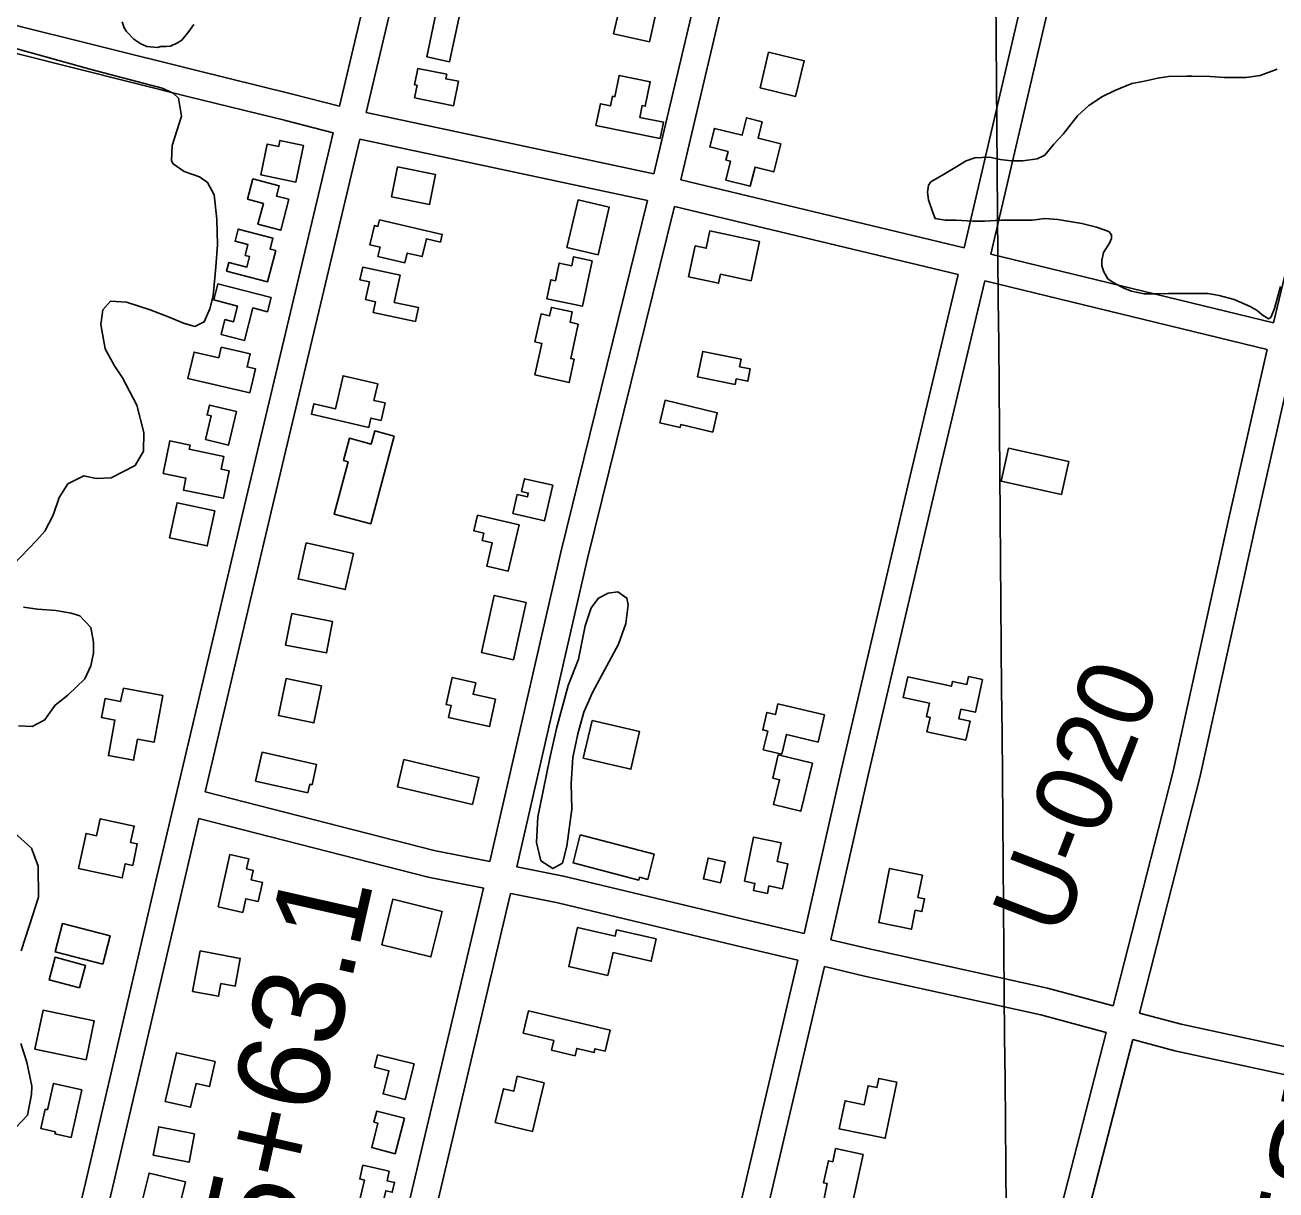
# Model space of a CAD drawing. Extents: x 3567028 to 3605064, y 510945 to 536587.
# Drawn here: x 3591196 to 3592563, y 525590 to 526862 of the extents above; entities that cross this region are included whole.
import ezdxf

# ---------------------------------------------------------------- set-up
doc = ezdxf.new("R2010")
doc.units = 0
for name, color, linetype in [('V-BLDG-OTLN', 7, 'Continuous'), ('V-CHAN-NAID', 7, 'Continuous'), ('V-GRID-MAJR', 7, 'Continuous'), ('V-RIVR-RANG-IDEN', 7, 'Continuous'), ('V-ROAD-CNTR', 7, 'Continuous'), ('V-SITE-VEGE', 7, 'Continuous'), ('V-SURV-IDEN', 7, 'Continuous')]:
    doc.layers.add(name, color=color, linetype=linetype)

msp = doc.modelspace()

# ---------------------------------------------------------------- linework, layer by layer
at = {"layer": 'V-BLDG-OTLN'}
for points in [[(3591878.44420463, 526844.1162855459), (3591887.276186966, 526883.128207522), (3591848.263264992, 526891.9611898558), (3591839.4312826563, 526852.9482678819)], [(3591635.193, 526827.625), (3591647.395, 526885.207), (3591672.395, 526879.909), (3591660.193, 526822.327)], [(3592008.825943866, 526832.8713080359), (3591999.4039627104, 526793.9973857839), (3592038.2788849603, 526784.5754046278), (3592047.6998661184, 526823.4503268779)], [(3591621.887, 526782.778), (3591624.66, 526796.621), (3591621.893, 526797.176), (3591625.475, 526815.04), (3591656.99, 526808.724), (3591656.011, 526803.85), (3591669.96, 526801.055), (3591664.551, 526774.23)], [(3591890.423, 526738.382), (3591820.105, 526752.806), (3591824.949, 526776.415), (3591836.116, 526774.123), (3591838.287, 526784.708), (3591840.786, 526784.198), (3591845.543, 526807.3910000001), (3591879.393, 526800.451), (3591873.929, 526773.808), (3591870.529, 526774.506), (3591867.889, 526761.631), (3591894.089, 526756.253)], [(3592001.728, 526756.611), (3591997.29, 526738.8960000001), (3592022.036, 526732.699), (3592014.37, 526702.085), (3591993.9250000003, 526707.205), (3591988.707, 526686.3690000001), (3591962.132, 526693.025), (3591967.2830000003, 526713.599), (3591962.072, 526714.904), (3591964.448, 526724.3960000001), (3591944.5270000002, 526729.385), (3591949.588, 526749.588), (3591979.798, 526742.023), (3591984.535, 526760.9180000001)], [(3591500.605, 526730.776), (3591492.284, 526690.911), (3591453.7460000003, 526698.954), (3591460.732, 526732.432), (3591473.381, 526729.792), (3591474.714, 526736.178)], [(3591644.929, 526699.044), (3591638.273, 526666.3740000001), (3591596.578, 526674.875), (3591603.232, 526707.541)], [(3591484.526, 526672.086), (3591475.656, 526638.312), (3591450.711, 526644.866), (3591456.661, 526667.507), (3591439.4020000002, 526672.0430000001), (3591445.284, 526694.434), (3591473.86, 526686.928), (3591470.901, 526675.666)], [(3591788.4250000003, 526619.3640000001), (3591800.6240000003, 526671.41), (3591834.609, 526663.443), (3591822.4050000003, 526611.4)], [(3591583.448, 526649.785), (3591652.1010000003, 526633.702), (3591650.146, 526625.34), (3591634.861, 526628.922), (3591630.296, 526609.434), (3591613.904, 526613.276), (3591611.418, 526602.667), (3591581.71, 526609.628), (3591584.114, 526619.8910000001), (3591573.169, 526622.457), (3591578.0640000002, 526643.365), (3591581.744, 526642.507)], [(3591470.11, 526616.167), (3591461.234, 526581.841), (3591416.4280000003, 526593.42), (3591418.924, 526603.083), (3591438.663, 526597.981), (3591441.626, 526609.444), (3591436.756, 526610.699), (3591439.839, 526622.625), (3591425.703, 526626.278), (3591429.111, 526639.463), (3591467.0810000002, 526629.651), (3591464.003, 526617.7440000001)], [(3591944.65, 526637.585), (3591998.91, 526625.9400000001), (3591989.698, 526583.025), (3591956.201, 526590.215), (3591954.097, 526580.42), (3591921.327, 526587.454), (3591928.577, 526621.22), (3591940.585, 526618.643)], [(3591815.882, 526604.959), (3591805.343, 526555.129), (3591766.452, 526563.354), (3591770.8340000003, 526584.083), (3591775.815, 526583.031), (3591779.895, 526602.3150000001), (3591793.61, 526599.415), (3591795.687, 526609.229)], [(3591622.721, 526538.4720000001), (3591576.768, 526548.456), (3591579.279, 526560.0210000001), (3591568.254, 526562.416), (3591572.487, 526581.892), (3591562.237, 526584.118), (3591565.2290000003, 526597.8910000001), (3591606.042, 526589.023), (3591599.611, 526559.419), (3591626.024, 526553.681)], [(3591406.97, 526579.645), (3591465.105, 526564.675), (3591461.119, 526549.2), (3591445.108, 526553.322), (3591435.9960000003, 526517.939), (3591410.4930000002, 526524.507), (3591414.64, 526540.627), (3591424.02, 526538.212), (3591428.454, 526555.428), (3591402.4560000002, 526562.125)], [(3591800.796, 526535.7490000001), (3591792.475, 526498.1), (3591796.289, 526497.258), (3591790.681, 526471.89), (3591753.406, 526480.127), (3591761.006, 526514.517), (3591753.375, 526516.202), (3591760.125, 526546.752), (3591769.395, 526544.704), (3591771.449, 526553.998), (3591794.259, 526548.956), (3591791.781, 526537.741)], [(3591441.811, 526460.585), (3591374.262, 526476.113), (3591380.938, 526505.151), (3591407.9080000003, 526498.952), (3591410.56, 526510.4890000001), (3591442.1240000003, 526503.232), (3591438.853, 526488.9990000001), (3591447.867, 526486.924)], [(3591972.089, 526469.682), (3591931.119, 526478.003), (3591936.761, 526505.786), (3591978.7430000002, 526497.261), (3591977.078, 526489.06), (3591988.789, 526486.683), (3591986.065, 526473.272), (3591973.345, 526475.857)], [(3591571.738, 526422.767), (3591509.1720000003, 526437.187), (3591511.826, 526448.709), (3591535.49, 526443.257), (3591543.793, 526479.2710000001), (3591581.669, 526470.542), (3591577.466, 526452.317), (3591589.627, 526449.513), (3591585.242, 526430.479), (3591574.105, 526433.0430000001)], [(3591947.708, 526417.64), (3591912.826, 526425.963), (3591912.017, 526422.568), (3591889.737, 526427.88), (3591895.592, 526452.434), (3591952.752, 526438.8)], [(3591427.403, 526440.103), (3591418.5330000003, 526403.56), (3591393.482, 526409.643), (3591399.735, 526435.392), (3591395.075, 526436.523), (3591397.699, 526447.316)], [(3591347.093, 526372.578), (3591354.304, 526408.013), (3591376.484, 526403.4990000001), (3591375.552, 526398.914), (3591413.356, 526391.219), (3591410.515, 526377.2660000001), (3591419.094, 526375.519), (3591412.9560000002, 526345.358), (3591369.353, 526354.23), (3591372.031, 526367.503)], [(3591599.419, 526413.3420000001), (3591573.915, 526317.559), (3591533.991, 526328.1900000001), (3591549.202, 526385.309), (3591544.117, 526386.662), (3591550.607, 526411.032), (3591574.568, 526404.652), (3591578.39, 526418.943)], [(3592328.972, 526349.6140000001), (3592263.083, 526364.036), (3592270.968, 526400.067), (3592336.856, 526385.642)], [(3591772.823, 526359.567), (3591763.728, 526320.7), (3591729.112, 526328.8), (3591733.95, 526349.479), (3591745.1950000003, 526346.845), (3591746.191, 526351.101), (3591738.824, 526352.825), (3591742.0840000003, 526366.76)], [(3591403.556, 526331.581), (3591395.235, 526293.378), (3591354.023, 526302.354), (3591362.344, 526340.558)], [(3591690.639, 526326.818), (3591736.041, 526316.281), (3591724.33, 526265.83), (3591700.809, 526271.29), (3591706.752, 526296.894), (3591695.9250000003, 526299.407), (3591697.735, 526307.202), (3591686.682, 526309.7660000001)], [(3591555.073, 526284.897), (3591546.199, 526245.586), (3591494.594, 526257.235), (3591503.4760000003, 526296.544)], [(3591743.762, 526231.559), (3591729.895, 526168.995), (3591695.066, 526176.714), (3591708.933, 526239.278)], [(3591532.345, 526210.706), (3591525.687, 526176.38), (3591480.9280000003, 526185.059), (3591487.588, 526219.388)], [(3591520.137, 526140.39), (3591511.815, 526099.971), (3591473.114, 526107.9400000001), (3591481.435, 526148.357)], [(3591710.498, 526125.813), (3591703.84, 526095.914), (3591659.114, 526105.871), (3591661.995, 526118.827), (3591656.488, 526120.054), (3591663.062, 526149.6), (3591688.6750000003, 526143.899), (3591685.8710000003, 526131.2930000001)], [(3592224.436, 526081.064), (3592181.847, 526090.165), (3592185.231, 526105.992), (3592181.29, 526106.834), (3592184.452, 526121.627), (3592155.998, 526127.709), (3592160.794, 526150.149), (3592208.602, 526139.932), (3592209.753, 526145.316), (3592225.494, 526141.953), (3592227.348, 526150.63), (3592242.519, 526147.386), (3592234.862, 526111.542), (3592218.894, 526114.954), (3592216.6720000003, 526104.5650000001), (3592228.898, 526101.9450000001)], [(3591346.616, 526129.792), (3591337.185, 526078.852), (3591319.119, 526082.196), (3591314.855, 526059.165), (3591287.306, 526064.2660000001), (3591294.482, 526103.0160000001), (3591279.765, 526105.742), (3591283.605, 526126.47), (3591300.577, 526123.328), (3591303.8140000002, 526137.818)], [(3592019.025, 526120.824), (3592069.963, 526108.6240000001), (3592062.8910000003, 526079.0920000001), (3592028.325, 526087.372), (3592023.156, 526065.7880000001), (3592003.0160000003, 526070.613), (3592007.884, 526090.939), (3592002.455, 526092.242), (3592007.026, 526111.337), (3592016.2260000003, 526109.136)], [(3591815.806, 526102.627), (3591867.85, 526090.425), (3591858.233, 526049.394), (3591806.185, 526061.596)], [(3591505.1410000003, 526023.564), (3591448.114, 526036.317), (3591455.174, 526067.883), (3591514.879, 526054.528), (3591509.933, 526032.416), (3591507.257, 526033.014)], [(3591685.095, 526010.758), (3591603.1520000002, 526030.169), (3591610.183, 526059.8470000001), (3591692.123, 526040.432)], [(3592056.6550000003, 526056.025), (3592043.9, 526003.426), (3592014.1410000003, 526010.643), (3592020.739, 526037.861), (3592013.236, 526039.682), (3592019.392, 526065.063)], [(3591254.63, 525941.007), (3591262.949, 525979.211), (3591274.397, 525976.718), (3591278.4250000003, 525995.228), (3591315.511, 525987.151), (3591311.609, 525969.243), (3591318.892, 525967.658), (3591313.809, 525944.323), (3591305.719, 525946.084), (3591302.342, 525930.618)], [(3591803.0270000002, 525977.492), (3591883.859, 525956.421), (3591876.6950000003, 525928.941), (3591867.596, 525931.312), (3591866.81, 525928.299), (3591795.089, 525947.049)], [(3591982.409, 525927.0380000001), (3591992.393, 525975.207), (3592022.472, 525968.973), (3592018.218, 525948.45), (3592029.755, 525946.058), (3592024.082, 525918.692), (3592009.197, 525921.779), (3592007.522, 525913.699), (3591992.221, 525916.872), (3591993.8370000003, 525924.6680000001)], [(3591407.089, 525899.011), (3591419.846, 525956.04), (3591440.822, 525951.348), (3591438.362, 525940.35), (3591445.649, 525938.7220000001), (3591443.343, 525928.412), (3591455.717, 525925.643), (3591451.0700000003, 525904.8640000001), (3591437.434, 525907.914), (3591434.0840000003, 525892.974)], [(3591961.376, 525948.089), (3591956.383, 525925.385), (3591937.613, 525929.514), (3591942.6040000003, 525952.214)], [(3592176.8710000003, 525933.759), (3592171.968, 525909.325), (3592179.218, 525907.871), (3592176.389, 525893.772), (3592169.006, 525895.255), (3592164.861, 525874.593), (3592129.146, 525881.757), (3592141.025, 525940.95)], [(3591585.9220000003, 525857.416), (3591598.122, 525907.246), (3591651.9560000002, 525894.067), (3591639.7460000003, 525844.2390000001)], [(3591281.168, 525836.346), (3591229.1240000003, 525849.654), (3591237.068, 525880.724), (3591289.106, 525867.386)], [(3591886.038, 525863.949), (3591880.492, 525839.588), (3591838.758, 525849.089), (3591833.057, 525824.042), (3591790.362, 525833.762), (3591800.08, 525876.442), (3591841.191, 525867.083), (3591842.723, 525873.81)], [(3591379.367, 525806.552), (3591387.69, 525850.846), (3591431.376, 525842.638), (3591425.668, 525812.25), (3591410.2260000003, 525815.152), (3591407.613, 525801.246)], [(3591255.6890000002, 525810.331), (3591222.468, 525819.205), (3591229.048, 525843.8420000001), (3591262.269, 525834.968)], [(3591262.857, 525731.7), (3591206.936, 525743.349), (3591215.839, 525786.088), (3591271.759, 525774.437)], [(3591746.473, 525785.3740000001), (3591835.615, 525764.3), (3591830.198, 525741.387), (3591819.044, 525744.023), (3591818.041, 525739.775), (3591799.164, 525744.238), (3591797.274, 525736.238), (3591771.543, 525742.321), (3591774.068, 525753.003), (3591740.69, 525760.906)], [(3591349.4250000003, 525686.406), (3591361.623, 525739.56), (3591403.892, 525729.856), (3591397.6520000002, 525702.665), (3591383.015, 525706.026), (3591377.0530000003, 525680.066)], [(3591581.447, 525737.262), (3591621.312, 525727.28), (3591611.592, 525688.46), (3591587.491, 525694.496), (3591593.848, 525719.883), (3591578.085, 525723.831)], [(3591763.611, 525706.741), (3591750.8540000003, 525653.589), (3591710.089, 525663.37), (3591718.926, 525700.191), (3591730.177, 525697.492), (3591734.12, 525713.819)], [(3592148.809, 525707.544), (3592136.204, 525646.106), (3592086.0500000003, 525656.397), (3592092.3370000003, 525687.037), (3592113.3030000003, 525682.736), (3592117.557, 525703.476), (3592127.119, 525701.514), (3592129.181, 525711.572)], [(3591258.414, 525699.032), (3591246.767, 525646.99), (3591228.899, 525650.988), (3591229.407, 525653.253), (3591213.612, 525656.7880000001), (3591218.3170000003, 525677.807), (3591220.7090000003, 525677.27), (3591227.146, 525706.03)], [(3591610.773, 525668.0380000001), (3591600.789, 525629.279), (3591575.045, 525635.911), (3591581.904, 525662.545), (3591577.4560000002, 525663.6900000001), (3591580.577, 525675.814)], [(3591381.526, 525650.957), (3591375.423, 525619.951), (3591336.21, 525627.667), (3591342.313, 525658.674)], [(3592112.088, 525628.425), (3592099.886, 525571.952), (3592068.978, 525578.63), (3592072.847, 525596.546), (3592068.882, 525597.402), (3592074.096, 525621.532), (3592078.9390000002, 525620.485), (3592082.071, 525634.9130000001)], [(3591561.455, 525576.138), (3591567.001, 525600.501), (3591562.022, 525601.633), (3591565.432, 525616.604), (3591594.098, 525610.079), (3591591.757, 525599.796), (3591600.015, 525597.916), (3591597.569, 525587.174), (3591590.369, 525588.813), (3591586.201, 525570.506)], [(3591371.54, 525598.359), (3591362.111, 525560.155), (3591322.349, 525569.9670000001), (3591331.7800000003, 525608.17)]]:
    msp.add_lwpolyline(points, close=True, dxfattribs=at)
at = {"layer": 'V-GRID-MAJR'}
msp.add_spline([(3592345.91, 516527.14400000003), (3592293.9250000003, 522584.81), (3592241.914, 528645.559), (3592189.9020000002, 534706.322), (3592189.876, 534709.392)], degree=3, dxfattribs=at)
at = {"layer": 'V-ROAD-CNTR'}
for points in [[(3591539.7328820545, 526773.787426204), (3591618.017725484, 527104.414764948), (3591680.8905997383, 527377.0352197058), (3591727.550506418, 527562.500848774), (3591732.7534960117, 527589.548794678)], [(3591568.9078237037, 526766.803440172), (3591647.22966706, 527097.5867786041), (3591710.056541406, 527370.0032337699), (3591752.416456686, 527538.3798970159)], [(3592040.996879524, 527385.3302031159), (3591963.5830343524, 527038.647896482), (3591883.536194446, 526699.9645738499)], [(3592070.274820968, 527378.792216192), (3591992.820975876, 527031.9279099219), (3591912.7841359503, 526693.282587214)], [(3592374.35321281, 527266.6314405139), (3592294.3253728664, 526926.4261209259), (3592222.657516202, 526619.142735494)], [(3592403.555154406, 527259.7614542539), (3592323.535314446, 526919.5841346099), (3592251.82345787, 526612.112749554)], [(3592693.8225738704, 527094.3677850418), (3592560.5638403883, 526536.998899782)], [(3591072.029817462, 526890.9011919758), (3591381.0321994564, 526813.6293465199), (3591488.293984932, 526787.1233995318)], [(3591064.688832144, 526861.8132501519), (3591373.794213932, 526784.515404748), (3591481.0339994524, 526758.015457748)], [(3591488.428984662, 526787.0893996), (3591539.7328820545, 526773.787426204)], [(3591568.9078237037, 526766.803440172), (3591883.536194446, 526699.9645738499)], [(3591480.898999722, 526758.04945768), (3591532.797895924, 526744.5934845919)], [(3591435.87508977, 526337.408298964), (3591532.797895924, 526744.5934845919)], [(3591465.059031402, 526330.462312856), (3591561.972837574, 526737.6074985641)], [(3591561.972837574, 526737.6074985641), (3591876.5092085, 526670.788632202)], [(3591912.7841359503, 526693.282587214), (3592222.657516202, 526619.142735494)], [(3591876.5092085, 526670.788632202), (3591781.715398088, 526286.58040062), (3591704.18455315, 525948.5270767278)], [(3591905.763149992, 526664.1166455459), (3591810.901339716, 526279.634414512), (3591733.63449425, 525942.7320883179)], [(3591905.763149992, 526664.1166455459), (3592215.802529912, 526589.9357939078)], [(3592251.82345787, 526612.112749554), (3592560.5638403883, 526536.998899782)], [(3592215.802529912, 526589.9357939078), (3592163.586634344, 526369.887234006), (3592088.4557846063, 526049.688874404), (3592047.5128664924, 525869.8382341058)], [(3592244.9664715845, 526582.9048079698), (3592192.784575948, 526362.9972477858), (3592117.6857261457, 526042.9328879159), (3592076.7138080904, 525862.9552478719)], [(3592244.9664715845, 526582.9048079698), (3592553.7608539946, 526507.7789582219)], [(3592385.227191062, 525790.7923921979), (3592450.9560596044, 526047.349879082), (3592512.534936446, 526326.774320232), (3592553.7608539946, 526507.7789582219)], [(3592414.194133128, 525782.9794078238), (3592480.1440012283, 526040.3978929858), (3592541.8088778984, 526320.2143333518), (3592582.946795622, 526500.835972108)], [(3591170.5876203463, 525223.094527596), (3591198.132565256, 525327.701318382), (3591262.727436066, 525598.8257761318), (3591339.241283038, 525927.4831188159), (3591435.867089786, 526337.377299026)], [(3591392.9521756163, 526024.578924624), (3591465.0670313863, 526330.493312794)], [(3591704.1855531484, 525948.52607673), (3591643.2996749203, 525960.5080527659), (3591392.9531756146, 526024.5799246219)], [(3591199.5995623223, 525215.454542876), (3591227.2345070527, 525320.4053329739), (3591291.9293776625, 525591.9477898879), (3591368.451224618, 525920.6411324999), (3591386.068189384, 525995.3739830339)], [(3591697.4755665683, 525919.2711352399), (3591636.67968816, 525931.23611131), (3591386.068189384, 525995.374983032)], [(3592047.5128664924, 525869.8382341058), (3591987.1909871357, 525884.055205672), (3591784.7203920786, 525932.6781084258), (3591733.63449425, 525942.73108832)], [(3591697.3835667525, 525919.2891352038), (3591593.557774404, 525480.7020123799), (3591547.8898657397, 525275.890422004), (3591504.265952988, 525095.3937829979)], [(3591726.8405078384, 525913.493146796), (3591622.795715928, 525473.9820258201), (3591577.111807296, 525269.10243558), (3591533.4258946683, 525088.3457970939)], [(3592040.769879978, 525840.605292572), (3591980.2470010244, 525854.8692640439), (3591778.3184048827, 525903.362167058), (3591726.9245076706, 525913.4761468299)], [(3592385.227191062, 525790.7923921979), (3592313.5983343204, 525810.109353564), (3592120.426720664, 525852.653268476), (3592076.7138080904, 525862.9552478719)], [(3592040.769879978, 525840.605292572), (3591961.623038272, 525504.410964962), (3591909.4641425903, 525279.8674140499), (3591827.8123058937, 524971.4030309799)], [(3592069.970821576, 525833.7223063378), (3591990.834979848, 525497.578978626), (3591938.5820843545, 525272.6334285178), (3591856.81424789, 524963.7270463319)], [(3592377.7572060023, 525761.7344503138), (3592306.462348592, 525780.96141186), (3592113.7587340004, 525823.4033269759), (3592069.970821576, 525833.7223063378)], [(3592727.58750634, 525712.952547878), (3592459.74804202, 525770.694432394), (3592414.194133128, 525782.9794078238)], [(3592168.815623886, 524875.359223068), (3592222.6745161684, 525101.329771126), (3592291.751378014, 525399.2621752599), (3592319.990321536, 525538.222897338), (3592377.7572060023, 525761.7344503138)], [(3592197.9975655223, 524868.40323698), (3592251.87845776, 525094.463784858), (3592321.069319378, 525392.8861880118), (3592349.232263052, 525531.47691083), (3592406.7241480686, 525753.9224659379)], [(3592720.01752148, 525683.894605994), (3592452.676056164, 525741.5304907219), (3592406.7241480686, 525753.9224659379)]]:
    msp.add_lwpolyline(points, dxfattribs=at)
at = {"layer": 'V-SITE-VEGE'}
for points in [[(3591380.5100000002, 526863.058), (3591375.216, 526855.415), (3591367.569, 526846.01), (3591362.862, 526843.071), (3591355.217, 526839.547), (3591350.515, 526838.961), (3591344.6350000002, 526838.963), (3591340.519, 526837.79), (3591329.347, 526838.969), (3591322.879, 526841.91), (3591315.238, 526847.208), (3591307.009, 526855.439), (3591304.66, 526859.558), (3591302.309, 526866.025)], [(3591117.616, 526855.8470000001), (3591268.343, 526813.883), (3591346.1, 526793.502), (3591358.062, 526788.107), (3591364.04, 526782.721), (3591367.02, 526762.976), (3591356.8310000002, 526730.679), (3591356.225, 526713.929)], [(3592568.1210000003, 526576.856), (3592561.645, 526552.753), (3592557.524, 526542.759), (3592555.171, 526541.583), (3592548.1180000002, 526545.702), (3592542.828, 526550.408), (3592535.187, 526555.117), (3592517.549, 526562.7660000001), (3592501.088, 526566.886), (3592488.74, 526569.2440000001), (3592445.818, 526569.26), (3592430.532, 526568.676), (3592419.358, 526568.68), (3592405.2490000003, 526571.625), (3592397.018, 526575.156), (3592385.261, 526581.04), (3592379.383, 526585.159), (3592375.271, 526592.806), (3592372.92, 526599.273), (3592372.924, 526605.155), (3592374.6890000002, 526613.9720000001), (3592381.161, 526623.964), (3592383.5160000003, 526629.256), (3592383.518, 526633.373), (3592380.577, 526636.901), (3592367.056, 526641.61), (3592351.182, 526645.732), (3592324.724, 526649.857), (3592310.613, 526651.039), (3592297.09, 526649.279), (3592262.987, 526649.292), (3592244.7600000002, 526648.122), (3592231.825, 526648.128), (3592213.598, 526649.31), (3592201.838, 526649.314), (3592190.666, 526651.084), (3592188.3170000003, 526657.551), (3592183.619, 526671.664), (3592182.4450000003, 526679.897), (3592183.623, 526687.54), (3592185.9760000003, 526691.0650000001), (3592200.093, 526699.294), (3592210.677, 526705.757), (3592224.792, 526713.984), (3592234.202, 526717.509), (3592250.076, 526718.09), (3592261.836, 526715.735), (3592274.183, 526713.966), (3592286.531, 526713.961), (3592302.407, 526716.306), (3592310.64, 526720.421), (3592320.64, 526732.176), (3592330.639, 526743.344), (3592346.523, 526763.328), (3592358.8740000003, 526774.496), (3592373.577, 526784.486), (3592387.102, 526790.95), (3592405.921, 526798.587), (3592417.683, 526800.934), (3592434.149, 526804.454), (3592445.906, 526806.216), (3592465.311, 526806.795), (3592471.191, 526806.7930000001), (3592491.769, 526806.197), (3592506.468, 526805.0160000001), (3592530.575, 526805.007), (3592545.863, 526807.352), (3592564.68, 526814.402)], [(3591356.225, 526713.929), (3591358.017, 526710.937), (3591369.975, 526702.554), (3591386.724, 526696.564), (3591395.694, 526690.575), (3591402.864, 526676.811), (3591405.84, 526650.49), (3591406.421, 526622.373), (3591404.613, 526598.446), (3591401.602, 526566.741), (3591398.004, 526552.384), (3591392.0160000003, 526538.032), (3591381.841, 526533.252), (3591369.2830000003, 526536.848), (3591353.732, 526543.439), (3591332.798, 526551.227), (3591307.077, 526559.616), (3591289.732, 526560.822), (3591281.352, 526551.256), (3591278.95, 526535.103), (3591283.719, 526508.783), (3591293.88, 526490.232), (3591302.846, 526477.0650000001), (3591318.38, 526447.1460000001), (3591326.14, 526417.229), (3591325.529, 526396.89), (3591316.549, 526381.3420000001), (3591290.218, 526367.598), (3591274.065, 526367.01), (3591260.309, 526370.008), (3591242.954, 526361.046), (3591233.376, 526346.096), (3591226.7830000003, 526326.955), (3591217.801, 526309.613), (3591208.822, 526299.448), (3591183.683, 526273.142)], [(3591194.421, 526226.474), (3591209.973, 526224.072), (3591229.714, 526222.863), (3591246.4620000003, 526219.863), (3591256.0330000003, 526216.867), (3591267.989, 526204.296), (3591270.971, 526188.142), (3591270.965, 526176.177), (3591267.964, 526162.421), (3591261.376, 526148.066), (3591242.821, 526130.132), (3591229.054, 526119.372), (3591221.872, 526109.205), (3591217.68, 526103.225), (3591203.917, 526096.055), (3591188.9590000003, 526096.661)], [(3591184.109, 525980.61), (3591203.241, 525963.251), (3591210.407, 525943.506), (3591210.987, 525909.407), (3591200.8000000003, 525877.708), (3591191.809, 525850.7930000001)], [(3591191.752, 525749.693), (3591198.3200000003, 525729.349), (3591203.688, 525703.024), (3591203.086, 525694.051), (3591198.883, 525671.321), (3591186.315, 525658.1680000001)]]:
    msp.add_lwpolyline(points, dxfattribs=at)
msp.add_lwpolyline([(3591855.345, 526229.128), (3591852.681, 526208.581), (3591844.7120000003, 526186.046), (3591829.448, 526157.549), (3591816.177, 526133.03), (3591806.883, 526111.821), (3591800.239, 526087.96), (3591794.921, 526062.11), (3591792.914, 526033.606), (3591793.563, 526005.759), (3591788.236, 525965.327), (3591783.585, 525946.768), (3591772.974, 525940.809), (3591759.722, 525949.433), (3591755.091, 525969.323), (3591756.435, 525997.166), (3591762.417, 526025.6680000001), (3591769.73, 526061.46), (3591777.042, 526093.942), (3591789.664, 526140.9990000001), (3591800.95, 526169.4990000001), (3591808.2630000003, 526205.953), (3591814.903, 526225.835), (3591822.866, 526236.4400000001), (3591833.474, 526241.738), (3591844.083, 526243.057), (3591854.022, 526236.421)], close=True, dxfattribs=at)

# ---------------------------------------------------------------- texts
at = {"layer": 'V-CHAN-NAID'}
msp.add_text('BUNGE DESTRAHAN (120.0) (2)', height=100.00000199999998, rotation=77.55995366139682, dxfattribs=at).set_placement((3592496.221409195, 524893.0212032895))
at = {"layer": 'V-RIVR-RANG-IDEN'}
msp.add_text('U-020', height=83.00000000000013, rotation=68.84932571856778, dxfattribs=at).set_placement((3592328.3413167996, 525863.7459093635))
at = {"layer": 'V-SURV-IDEN'}
msp.add_text('5625+63.1', height=100.00000000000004, rotation=77.26598741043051, dxfattribs=at).set_placement((3591436.6790535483, 525303.3656860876))

doc.saveas('drawing.dxf')
